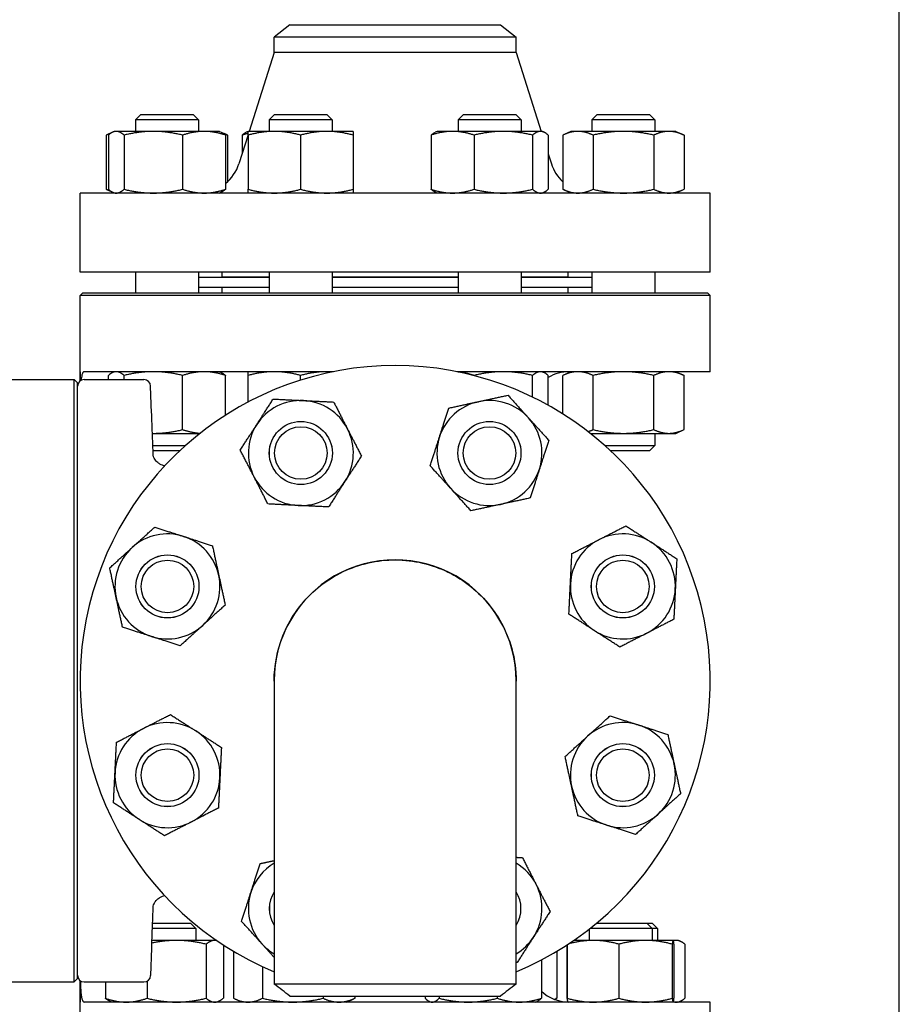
# Model space of a CAD drawing. Header units: inches. Extents: x 24 to 1128, y -58 to 748.
# Tile 601 of 656: x 1025 to 1035, y 378 to 390. Entities that reach past the tile are written whole.
import ezdxf

# ---------------------------------------------------------------- set-up
doc = ezdxf.new("R2010")
doc.units = ezdxf.units.IN
doc.header["$LTSCALE"] = 32
doc.header["$MEASUREMENT"] = 0
doc.layers.add('Visible (ANSI)', color=7, linetype='Continuous', lineweight=30)

msp = doc.modelspace()

# ---------------------------------------------------------------- linework, layer by layer
at = {"layer": 'Visible (ANSI)'}
for p, q in [((1035.31584, 357.98367), (1035.31584, 423.98367)), ((1028.06334, 390.15117), (1027.87584, 390.0073)), ((1028.06334, 390.15117), (1030.56834, 390.15117)), ((1030.56834, 390.15117), (1030.75584, 390.0073)), ((1027.87584, 389.8245), (1027.87584, 390.0073)), ((1030.75584, 390.0073), (1027.87584, 390.0073)), ((1030.75584, 389.8245), (1030.75584, 390.0073)), ((1027.87584, 389.8245), (1027.57832, 388.88517)), ((1030.75584, 389.8245), (1027.87584, 389.8245)), ((1030.75584, 389.8245), (1031.05336, 388.88517)), ((1026.28713, 389.08617), (1026.22463, 389.02367)), ((1026.97463, 389.02367), (1026.22463, 389.02367)), ((1026.22463, 389.02367), (1026.22463, 388.88517)), ((1026.28713, 389.08617), (1026.91213, 389.08617)), ((1026.91213, 389.08617), (1026.97463, 389.02367)), ((1026.97463, 389.02367), (1026.97463, 388.88517)), ((1027.87825, 389.08617), (1027.81575, 389.02367)), ((1028.56575, 389.02367), (1027.81575, 389.02367)), ((1027.81575, 389.02367), (1027.81575, 388.88517)), ((1027.87825, 389.08617), (1028.50325, 389.08617)), ((1028.50325, 389.08617), (1028.56575, 389.02367)), ((1028.56575, 389.02367), (1028.56575, 388.88517)), ((1030.12843, 389.08617), (1030.06593, 389.02367)), ((1030.81593, 389.02367), (1030.06593, 389.02367)), ((1030.06593, 389.02367), (1030.06593, 388.88517)), ((1030.12843, 389.08617), (1030.75343, 389.08617)), ((1030.75343, 389.08617), (1030.81593, 389.02367)), ((1030.81593, 389.02367), (1030.81593, 388.88517)), ((1031.71954, 389.08617), (1031.65704, 389.02367)), ((1032.40704, 389.02367), (1031.65704, 389.02367)), ((1031.65704, 389.02367), (1031.65704, 388.88517)), ((1031.71954, 389.08617), (1032.34454, 389.08617)), ((1032.34454, 389.08617), (1032.40704, 389.02367)), ((1032.40704, 389.02367), (1032.40704, 388.88517)), ((1025.95258, 388.87489), (1025.87794, 388.84008)), ((1025.87794, 388.84008), (1025.87794, 388.19626)), ((1025.90254, 388.84008), (1025.90254, 388.19626)), ((1025.97463, 388.88517), (1025.95258, 388.87489)), ((1025.99593, 388.88517), (1025.97463, 388.88517)), ((1026.43787, 388.88517), (1025.99593, 388.88517)), ((1026.08932, 388.84008), (1026.08932, 388.19626)), ((1027.04157, 388.88517), (1026.43787, 388.88517)), ((1026.78642, 388.84008), (1026.78642, 388.19626)), ((1027.22463, 388.88517), (1027.04157, 388.88517)), ((1027.22463, 388.88517), (1027.24668, 388.87489)), ((1027.24668, 388.87489), (1027.32132, 388.84008)), ((1027.29673, 388.84008), (1027.29673, 388.19626)), ((1027.32132, 388.84008), (1027.32132, 388.28605)), ((1027.56575, 388.84548), (1027.45639, 388.50019)), ((1027.49365, 388.84008), (1027.49365, 388.61785)), ((1027.56575, 388.88517), (1027.5437, 388.87489)), ((1027.87825, 388.88517), (1027.56575, 388.88517)), ((1027.56575, 388.84008), (1027.56575, 388.19626)), ((1028.50325, 388.88517), (1027.87825, 388.88517)), ((1028.19075, 388.84008), (1028.19075, 388.19626)), ((1028.81575, 388.88517), (1028.50325, 388.88517)), ((1028.81575, 388.84008), (1028.81575, 388.19626)), ((1029.74383, 388.84008), (1029.74383, 388.19626)), ((1029.81593, 388.88517), (1029.79388, 388.87489)), ((1029.99899, 388.88517), (1029.81593, 388.88517)), ((1030.60269, 388.88517), (1029.99899, 388.88517)), ((1030.25414, 388.84008), (1030.25414, 388.19626)), ((1031.04463, 388.88517), (1030.60269, 388.88517)), ((1030.95124, 388.84008), (1030.95124, 388.19626)), ((1031.06593, 388.88517), (1031.04463, 388.88517)), ((1031.06593, 388.88517), (1031.08798, 388.87489)), ((1031.13802, 388.84008), (1031.13802, 388.19626)), ((1031.40704, 388.88517), (1031.31036, 388.84008)), ((1031.31036, 388.84008), (1031.31036, 388.19626)), ((1031.49078, 388.88517), (1031.40704, 388.88517)), ((1032.03204, 388.88517), (1031.49078, 388.88517)), ((1031.6712, 388.84008), (1031.6712, 388.19626)), ((1032.57331, 388.88517), (1032.03204, 388.88517)), ((1032.39289, 388.84008), (1032.39289, 388.19626)), ((1032.65704, 388.88517), (1032.57331, 388.88517)), ((1032.65704, 388.88517), (1032.75373, 388.84008)), ((1032.75373, 388.84008), (1032.75373, 388.19626)), ((1031.13802, 388.61785), (1031.17529, 388.50019)), ((1025.95258, 388.16145), (1025.87794, 388.19626)), ((1031.40704, 388.15117), (1031.31036, 388.19626)), ((1032.65704, 388.15117), (1032.75373, 388.19626)), ((1033.06584, 388.15117), (1025.56584, 388.15117)), ((1025.56584, 387.21117), (1025.56584, 388.15117)), ((1025.97463, 388.15117), (1025.95258, 388.16145)), ((1027.22463, 388.15117), (1027.24668, 388.16145)), ((1029.81593, 388.15117), (1029.79388, 388.16145)), ((1031.06593, 388.15117), (1031.08798, 388.16145)), ((1033.06584, 387.21117), (1033.06584, 388.15117)), ((1033.06584, 387.21117), (1025.56584, 387.21117)), ((1026.22463, 387.21117), (1026.22463, 386.96367)), ((1026.97463, 387.21117), (1026.97463, 386.96367)), ((1027.81575, 387.14617), (1026.97463, 387.14617)), ((1027.25584, 387.15117), (1027.25584, 387.21117)), ((1027.81575, 387.15117), (1027.25584, 387.15117)), ((1027.37584, 387.14617), (1027.37584, 387.15117)), ((1027.81575, 387.21117), (1027.81575, 386.96367)), ((1028.56575, 387.21117), (1028.56575, 386.96367)), ((1030.06593, 387.15117), (1028.56575, 387.15117)), ((1030.06593, 387.14617), (1028.56575, 387.14617)), ((1030.06593, 387.21117), (1030.06593, 386.96367)), ((1030.81593, 387.21117), (1030.81593, 386.96367)), ((1031.37584, 387.15117), (1030.81593, 387.15117)), ((1031.65704, 387.14617), (1030.81593, 387.14617)), ((1031.25584, 387.14617), (1031.25584, 387.15117)), ((1031.37584, 387.15117), (1031.37584, 387.21117)), ((1031.65704, 387.21117), (1031.65704, 386.96367)), ((1032.40704, 387.21117), (1032.40704, 386.96367)), ((1027.81575, 387.02617), (1026.97463, 387.02617)), ((1027.25584, 386.96367), (1027.25584, 387.02617)), ((1030.06593, 387.02617), (1028.56575, 387.02617)), ((1031.65704, 387.02617), (1030.81593, 387.02617)), ((1031.37584, 386.96367), (1031.37584, 387.02617)), ((1025.59709, 386.96367), (1025.56584, 386.93242)), ((1033.06584, 386.93242), (1025.56584, 386.93242)), ((1025.56584, 386.02617), (1025.56584, 386.93242)), ((1025.59709, 386.96367), (1033.03459, 386.96367)), ((1033.03459, 386.96367), (1033.06584, 386.93242)), ((1033.06584, 386.02617), (1033.06584, 386.93242)), ((1025.56584, 386.02617), (1025.56584, 385.91407)), ((1025.56717, 386.02617), (1025.56584, 386.02617)), ((1025.56717, 385.91512), (1025.56717, 386.02617)), ((1028.58202, 386.02617), (1025.61415, 386.02617)), ((1025.90254, 385.93135), (1025.90254, 385.98108)), ((1025.97463, 386.02617), (1025.95258, 386.01589)), ((1026.08932, 385.93135), (1026.08932, 385.98108)), ((1026.78642, 385.33726), (1026.78642, 385.98108)), ((1027.22463, 386.02617), (1027.24668, 386.01589)), ((1027.29673, 385.50869), (1027.29673, 385.98108)), ((1027.56575, 385.66525), (1027.56575, 385.98108)), ((1028.19075, 385.92591), (1028.19075, 385.98108)), ((1033.06584, 386.02617), (1030.04966, 386.02617)), ((1030.25414, 385.97938), (1030.25414, 385.98108)), ((1030.95124, 385.72328), (1030.95124, 385.98108)), ((1031.06593, 386.02617), (1031.08798, 386.01589)), ((1031.13802, 385.62619), (1031.13802, 385.98108)), ((1031.40704, 386.02617), (1031.31036, 385.98108)), ((1031.31036, 385.52426), (1031.31036, 385.98108)), ((1031.6712, 385.33726), (1031.6712, 385.98108)), ((1032.39289, 385.33726), (1032.39289, 385.98108)), ((1032.65704, 386.02617), (1032.75373, 385.98108)), ((1032.75373, 385.33726), (1032.75373, 385.98108)), ((1024.70954, 385.93135), (1025.49694, 385.93135)), ((1025.49694, 378.76599), (1025.49694, 385.93135)), ((1025.53631, 385.89198), (1025.49694, 385.93135)), ((1025.53631, 378.80536), (1025.53631, 385.89198)), ((1025.61505, 385.93135), (1026.32668, 385.93135)), ((1026.41785, 385.5309), (1026.40536, 385.85563)), ((1026.42648, 385.29217), (1026.43787, 385.29217)), ((1026.43787, 385.29217), (1026.99241, 385.29217)), ((1026.97463, 385.29217), (1026.97463, 385.27805)), ((1031.63926, 385.29217), (1032.03204, 385.29217)), ((1031.65704, 385.29217), (1031.65704, 385.27805)), ((1032.03204, 385.29217), (1032.57331, 385.29217)), ((1032.40704, 385.29217), (1032.40704, 385.14867)), ((1032.57331, 385.29217), (1032.65704, 385.29217)), ((1032.65704, 385.29217), (1032.75373, 385.33726)), ((1026.43199, 385.14867), (1026.82134, 385.14867)), ((1031.81033, 385.14867), (1032.40704, 385.14867)), ((1032.34454, 385.08617), (1032.40704, 385.14867)), ((1026.75291, 385.08617), (1026.43448, 385.08617)), ((1032.34454, 385.08617), (1031.87877, 385.08617)), ((1027.87584, 382.34597), (1027.87584, 378.74106)), ((1030.75584, 378.74106), (1030.75584, 382.34597)), ((1026.42879, 379.46617), (1026.88153, 379.46617)), ((1026.88153, 379.46617), (1026.94403, 379.40367)), ((1031.71452, 379.46617), (1032.31179, 379.46617)), ((1032.31179, 379.46617), (1032.37514, 379.46617)), ((1032.31179, 379.46617), (1032.37429, 379.40367)), ((1032.37514, 379.46617), (1032.43764, 379.40367)), ((1026.94403, 379.40367), (1026.42642, 379.40367)), ((1026.94403, 379.40367), (1026.94403, 379.26017)), ((1031.62429, 379.39341), (1031.62429, 379.26017)), ((1032.37429, 379.40367), (1031.63736, 379.40367)), ((1032.43764, 379.40367), (1032.37429, 379.40367)), ((1032.37429, 379.40367), (1032.37429, 379.26017)), ((1032.43764, 379.40367), (1032.43764, 379.26017)), ((1026.71373, 379.26017), (1026.42117, 379.26017)), ((1027.16794, 379.26017), (1026.71373, 379.26017)), ((1027.06477, 379.21508), (1027.06477, 378.57126)), ((1027.18895, 379.26017), (1027.16794, 379.26017)), ((1027.27111, 379.20517), (1027.27111, 378.57126)), ((1031.36056, 379.20517), (1031.36056, 378.57126)), ((1031.36438, 379.20765), (1031.36438, 378.57126)), ((1031.67168, 379.26017), (1031.44273, 379.26017)), ((1032.29643, 379.26017), (1031.67168, 379.26017)), ((1031.97897, 379.21508), (1031.97897, 378.57126)), ((1032.62404, 379.26017), (1032.29643, 379.26017)), ((1032.61388, 379.21508), (1032.61388, 378.57126)), ((1032.62429, 379.26017), (1032.62404, 379.26017)), ((1032.66155, 379.26017), (1032.62429, 379.26017)), ((1032.62429, 379.26017), (1032.62454, 379.26005)), ((1032.6342, 379.21508), (1032.6342, 378.57126)), ((1032.68764, 379.26017), (1032.66155, 379.26017)), ((1032.68764, 379.26017), (1032.71487, 379.24747)), ((1032.76472, 379.21508), (1032.76472, 378.57126)), ((1026.41785, 379.16644), (1026.40536, 378.84171)), ((1027.39332, 379.12898), (1027.39332, 378.57126)), ((1031.23836, 379.12898), (1031.23836, 378.57126)), ((1027.73643, 378.9475), (1027.73643, 378.57126)), ((1031.05557, 379.02665), (1031.05557, 378.57126)), ((1024.70954, 378.76599), (1025.49694, 378.76599)), ((1025.53631, 378.80536), (1025.49694, 378.76599)), ((1025.56584, 378.78327), (1025.56584, 378.52617)), ((1025.56717, 378.52617), (1025.56717, 378.78222)), ((1025.61505, 378.76599), (1026.32668, 378.76599)), ((1025.86695, 378.76599), (1025.86695, 378.57126)), ((1026.36269, 378.77471), (1026.36269, 378.57126)), ((1028.06335, 378.59867), (1030.5683, 378.59867)), ((1028.45783, 378.59867), (1028.45783, 378.57126)), ((1028.83612, 378.59867), (1028.83612, 378.57126)), ((1029.67245, 378.59867), (1029.67245, 378.57126)), ((1029.83953, 378.59867), (1029.83953, 378.57126)), ((1030.5311, 378.59867), (1030.5311, 378.57126)), ((1025.56584, 378.52617), (1025.56717, 378.52617)), ((1025.56584, 377.61992), (1025.56584, 378.52617)), ((1033.06584, 378.52617), (1025.61415, 378.52617)), ((1025.94403, 378.52617), (1025.91681, 378.53887)), ((1027.19403, 378.52617), (1027.22126, 378.53887)), ((1027.48972, 378.52617), (1027.4043, 378.566)), ((1028.73972, 378.52617), (1028.82514, 378.566)), ((1029.73901, 378.52617), (1029.72155, 378.53431)), ((1030.98901, 378.52617), (1031.00647, 378.53431)), ((1031.2124, 378.55902), (1031.22738, 378.566)), ((1031.37429, 378.52617), (1031.37404, 378.52629)), ((1032.62429, 378.52617), (1032.62454, 378.52629)), ((1032.68764, 378.52617), (1032.71487, 378.53887)), ((1033.06584, 377.61992), (1033.06584, 378.52617))]:
    msp.add_line(p, q, dxfattribs=at)
for centre, radius in [((1028.1934, 385.05847), 0.37513), ((1028.1934, 385.05847), 0.375), ((1030.43828, 385.05847), 0.37513), ((1030.43828, 385.05847), 0.375), ((1028.1934, 385.05847), 0.3125), ((1030.43828, 385.05847), 0.3125), ((1026.60603, 383.47111), 0.37513), ((1026.60603, 383.47111), 0.375), ((1026.60603, 383.47111), 0.3125), ((1032.02564, 383.47111), 0.37513), ((1032.02564, 383.47111), 0.375), ((1032.02564, 383.47111), 0.3125), ((1026.60603, 381.22623), 0.37513), ((1026.60603, 381.22623), 0.375), ((1026.60603, 381.22623), 0.3125), ((1032.02564, 381.22623), 0.37513), ((1032.02564, 381.22623), 0.375), ((1032.02564, 381.22623), 0.3125)]:
    msp.add_circle(centre, radius, dxfattribs=at)
for centre, radius, start, end in [((1026.97972, 388.65117), 0.5, 309.346629, 342.425284), ((1031.65195, 388.65117), 0.5, 197.574716, 226.906395), ((1029.31584, 382.34867), 3.75, 292.581673, 247.418327), ((1031.39064, 385.52617), 0.5, 90, 120.346879), ((1025.61505, 385.85261), 0.07874, 90, 180), ((1026.32668, 385.85261), 0.07874, 2.202598, 90), ((1028.1934, 385.05847), 0.625, 87.180534, 147.180534), ((1028.1934, 385.05847), 0.625, 27.180534, 87.180534), ((1030.43828, 385.05847), 0.625, 102.180534, 162.180534), ((1030.43828, 385.05847), 0.625, 42.180534, 102.180534), ((1028.1934, 385.05847), 0.625, 147.180534, 207.180534), ((1030.43828, 385.05847), 0.625, 342.180534, 42.180534), ((1028.1934, 385.05847), 0.625, 327.180534, 27.180534), ((1030.43828, 385.05847), 0.625, 162.180534, 222.180534), ((1026.59336, 385.0652), 0.15748, 239.24648, 263.5427), ((1030.43828, 385.05847), 0.625, 282.180534, 342.180534), ((1028.1934, 385.05847), 0.625, 207.180534, 267.180534), ((1028.1934, 385.05847), 0.625, 267.180534, 327.180534), ((1030.43828, 385.05847), 0.625, 222.180534, 282.180534), ((1026.60603, 383.47111), 0.625, 72.180534, 132.180534), ((1032.02564, 383.47111), 0.625, 57.180534, 117.180534), ((1026.60603, 383.47111), 0.625, 12.180534, 72.180534), ((1032.02564, 383.47111), 0.625, 117.180534, 177.180534), ((1032.02564, 383.47111), 0.625, 357.180534, 57.180534), ((1026.60603, 383.47111), 0.625, 132.180534, 192.180534), ((1029.31584, 382.34867), 1.44, 359.94622, 180.05378), ((1026.60603, 383.47111), 0.625, 312.180534, 12.180534), ((1032.02564, 383.47111), 0.625, 177.180534, 237.180534), ((1032.02564, 383.47111), 0.625, 297.180534, 357.180534), ((1026.60603, 383.47111), 0.625, 192.180534, 252.180534), ((1026.60603, 383.47111), 0.625, 252.180534, 312.180534), ((1032.02564, 383.47111), 0.625, 237.180534, 297.180534), ((1026.60603, 381.22623), 0.625, 117.180534, 177.180534), ((1026.60603, 381.22623), 0.625, 57.180534, 117.180534), ((1026.60603, 381.22623), 0.625, 357.180534, 57.180534), ((1032.02564, 381.22623), 0.625, 72.180534, 132.180534), ((1032.02564, 381.22623), 0.625, 12.180534, 72.180534), ((1032.02564, 381.22623), 0.625, 132.180534, 192.180534), ((1032.02564, 381.22623), 0.625, 312.180534, 12.180534), ((1026.60603, 381.22623), 0.625, 177.180534, 237.180534), ((1026.60603, 381.22623), 0.625, 297.180534, 357.180534), ((1032.02564, 381.22623), 0.625, 192.180534, 252.180534), ((1026.60603, 381.22623), 0.625, 237.180534, 297.180534), ((1032.02564, 381.22623), 0.625, 252.180534, 312.180534), ((1028.1934, 379.63887), 0.625, 120.537341, 162.180534), ((1030.43828, 379.63887), 0.625, 27.180534, 59.462659), ((1030.43828, 379.63887), 0.625, 327.180534, 27.180534), ((1026.59336, 379.63213), 0.15748, 96.4573, 120.75352), ((1028.1934, 379.63887), 0.625, 162.180534, 222.180534), ((1028.1934, 379.63887), 0.37513, 147.83809, 212.16191), ((1028.1934, 379.63887), 0.375, 147.868861, 212.131139), ((1030.43828, 379.63887), 0.37513, 327.83809, 32.16191), ((1030.43828, 379.63887), 0.375, 327.868861, 32.131139), ((1030.43828, 379.63887), 0.625, 300.537341, 327.180534), ((1028.1934, 379.63887), 0.625, 222.180534, 239.462659), ((1025.61505, 378.84473), 0.07874, 180, 270), ((1026.32668, 378.84473), 0.07874, 270, 357.797402), ((1031.39064, 379.02617), 0.5, 227.922109, 268.065273)]:
    msp.add_arc(centre, radius, start, end, dxfattribs=at)
for points, weights in [([(1025.92892, 388.86116), (1025.90426, 388.85235), (1025.87794, 388.84008)], [1.01477953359, 1.01005189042, 1]), ([(1025.99593, 388.88517), (1025.95258, 388.88517), (1025.90254, 388.84008)], [1, 1.0379548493, 1]), ([(1026.08932, 388.84008), (1026.03927, 388.88517), (1025.99593, 388.88517)], [1, 1.0379548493, 1]), ([(1026.43787, 388.88517), (1026.27611, 388.88517), (1026.08932, 388.84008)], [1, 1.0379548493, 1]), ([(1026.78642, 388.84008), (1026.59963, 388.88517), (1026.43787, 388.88517)], [1, 1.0379548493, 1]), ([(1027.04157, 388.88517), (1026.92316, 388.88517), (1026.78642, 388.84008)], [1, 1.0379548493, 1]), ([(1027.29673, 388.84008), (1027.15999, 388.88517), (1027.04157, 388.88517)], [1, 1.0379548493, 1]), ([(1027.24668, 388.87489), (1027.27034, 388.86386), (1027.29673, 388.84008)], [1.01895290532, 1.01965956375, 1]), ([(1027.32132, 388.84008), (1027.29501, 388.85235), (1027.27034, 388.86116)], [1, 1.01005189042, 1.01477953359]), ([(1027.49365, 388.84008), (1027.52004, 388.86386), (1027.5437, 388.87489)], [1, 1.01965956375, 1.01895290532]), ([(1027.56575, 388.86116), (1027.53087, 388.85235), (1027.49365, 388.84008)], [1.01477953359, 1.01005189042, 1]), ([(1027.56575, 388.84008), (1027.56575, 388.88517), (1027.56575, 388.88517)], [1, 1.0379548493, 1]), ([(1027.87825, 388.88517), (1027.73322, 388.88517), (1027.56575, 388.84008)], [1, 1.0379548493, 1]), ([(1028.19075, 388.84008), (1028.02328, 388.88517), (1027.87825, 388.88517)], [1, 1.0379548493, 1]), ([(1028.50325, 388.88517), (1028.35822, 388.88517), (1028.19075, 388.84008)], [1, 1.0379548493, 1]), ([(1028.81575, 388.84008), (1028.64828, 388.88517), (1028.50325, 388.88517)], [1, 1.0379548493, 1]), ([(1028.81575, 388.88517), (1028.81575, 388.88517), (1028.81575, 388.84008)], [1, 1.0379548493, 1]), ([(1029.99899, 388.88517), (1029.88057, 388.88517), (1029.74383, 388.84008)], [1, 1.0379548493, 1]), ([(1029.74383, 388.84008), (1029.77022, 388.86386), (1029.79388, 388.87489)], [1, 1.01965956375, 1.01895290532]), ([(1030.25414, 388.84008), (1030.1174, 388.88517), (1029.99899, 388.88517)], [1, 1.0379548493, 1]), ([(1030.60269, 388.88517), (1030.44093, 388.88517), (1030.25414, 388.84008)], [1, 1.0379548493, 1]), ([(1030.95124, 388.84008), (1030.76445, 388.88517), (1030.60269, 388.88517)], [1, 1.0379548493, 1]), ([(1031.04463, 388.88517), (1031.00129, 388.88517), (1030.95124, 388.84008)], [1, 1.0379548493, 1]), ([(1031.13802, 388.84008), (1031.08798, 388.88517), (1031.04463, 388.88517)], [1, 1.0379548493, 1]), ([(1031.49078, 388.88517), (1031.40704, 388.88517), (1031.31036, 388.84008)], [1, 1.0379548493, 1]), ([(1031.6712, 388.84008), (1031.57451, 388.88517), (1031.49078, 388.88517)], [1, 1.0379548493, 1]), ([(1032.03204, 388.88517), (1031.86458, 388.88517), (1031.6712, 388.84008)], [1, 1.0379548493, 1]), ([(1032.39289, 388.84008), (1032.19951, 388.88517), (1032.03204, 388.88517)], [1, 1.0379548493, 1]), ([(1032.57331, 388.88517), (1032.48958, 388.88517), (1032.39289, 388.84008)], [1, 1.0379548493, 1]), ([(1032.75373, 388.84008), (1032.65704, 388.88517), (1032.57331, 388.88517)], [1, 1.0379548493, 1]), ([(1025.87794, 388.19626), (1025.90426, 388.18399), (1025.92892, 388.17518)], [1, 1.01005189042, 1.01477953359]), ([(1025.90254, 388.19626), (1025.95258, 388.15117), (1025.99593, 388.15117)], [1, 1.0379548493, 1]), ([(1025.99593, 388.15117), (1026.03927, 388.15117), (1026.08932, 388.19626)], [1, 1.0379548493, 1]), ([(1026.08932, 388.19626), (1026.27611, 388.15117), (1026.43787, 388.15117)], [1, 1.0379548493, 1]), ([(1026.43787, 388.15117), (1026.59963, 388.15117), (1026.78642, 388.19626)], [1, 1.0379548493, 1]), ([(1026.78642, 388.19626), (1026.92316, 388.15117), (1027.04157, 388.15117)], [1, 1.0379548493, 1]), ([(1027.04157, 388.15117), (1027.15999, 388.15117), (1027.29673, 388.19626)], [1, 1.0379548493, 1]), ([(1027.29673, 388.19626), (1027.27034, 388.17248), (1027.24668, 388.16145)], [1, 1.01965956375, 1.01895290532]), ([(1027.56575, 388.15117), (1027.56575, 388.15117), (1027.56575, 388.19626)], [1, 1.0379548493, 1]), ([(1027.56575, 388.19626), (1027.73322, 388.15117), (1027.87825, 388.15117)], [1, 1.0379548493, 1]), ([(1027.87825, 388.15117), (1028.02328, 388.15117), (1028.19075, 388.19626)], [1, 1.0379548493, 1]), ([(1028.19075, 388.19626), (1028.35822, 388.15117), (1028.50325, 388.15117)], [1, 1.0379548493, 1]), ([(1028.50325, 388.15117), (1028.64828, 388.15117), (1028.81575, 388.19626)], [1, 1.0379548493, 1]), ([(1028.81575, 388.19626), (1028.81575, 388.15117), (1028.81575, 388.15117)], [1, 1.0379548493, 1]), ([(1029.79388, 388.16145), (1029.77022, 388.17248), (1029.74383, 388.19626)], [1.01895290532, 1.01965956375, 1]), ([(1029.74383, 388.19626), (1029.88057, 388.15117), (1029.99899, 388.15117)], [1, 1.0379548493, 1]), ([(1029.99899, 388.15117), (1030.1174, 388.15117), (1030.25414, 388.19626)], [1, 1.0379548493, 1]), ([(1030.25414, 388.19626), (1030.44093, 388.15117), (1030.60269, 388.15117)], [1, 1.0379548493, 1]), ([(1030.60269, 388.15117), (1030.76445, 388.15117), (1030.95124, 388.19626)], [1, 1.0379548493, 1]), ([(1030.95124, 388.19626), (1031.00129, 388.15117), (1031.04463, 388.15117)], [1, 1.0379548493, 1]), ([(1031.04463, 388.15117), (1031.08798, 388.15117), (1031.13802, 388.19626)], [1, 1.0379548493, 1]), ([(1031.31036, 388.19626), (1031.40704, 388.15117), (1031.49078, 388.15117)], [1, 1.0379548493, 1]), ([(1031.49078, 388.15117), (1031.57451, 388.15117), (1031.6712, 388.19626)], [1, 1.0379548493, 1]), ([(1031.6712, 388.19626), (1031.86458, 388.15117), (1032.03204, 388.15117)], [1, 1.0379548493, 1]), ([(1032.03204, 388.15117), (1032.19951, 388.15117), (1032.39289, 388.19626)], [1, 1.0379548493, 1]), ([(1032.39289, 388.19626), (1032.48958, 388.15117), (1032.57331, 388.15117)], [1, 1.0379548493, 1]), ([(1032.57331, 388.15117), (1032.65704, 388.15117), (1032.75373, 388.19626)], [1, 1.0379548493, 1]), ([(1025.99593, 386.02617), (1025.95258, 386.02617), (1025.90254, 385.98108)], [1, 1.0379548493, 1]), ([(1026.08932, 385.98108), (1026.03927, 386.02617), (1025.99593, 386.02617)], [1, 1.0379548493, 1]), ([(1026.43787, 386.02617), (1026.27611, 386.02617), (1026.08932, 385.98108)], [1, 1.0379548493, 1]), ([(1026.78642, 385.98108), (1026.59963, 386.02617), (1026.43787, 386.02617)], [1, 1.0379548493, 1]), ([(1027.04157, 386.02617), (1026.92316, 386.02617), (1026.78642, 385.98108)], [1, 1.0379548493, 1]), ([(1027.29673, 385.98108), (1027.15999, 386.02617), (1027.04157, 386.02617)], [1, 1.0379548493, 1]), ([(1027.24668, 386.01589), (1027.27034, 386.00486), (1027.29673, 385.98108)], [1.01895290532, 1.01965956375, 1]), ([(1027.56575, 385.98108), (1027.56575, 386.02617), (1027.56575, 386.02617)], [1, 1.0379548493, 1]), ([(1027.87825, 386.02617), (1027.73322, 386.02617), (1027.56575, 385.98108)], [1, 1.0379548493, 1]), ([(1028.19075, 385.98108), (1028.02328, 386.02617), (1027.87825, 386.02617)], [1, 1.0379548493, 1]), ([(1028.50325, 386.02617), (1028.35822, 386.02617), (1028.19075, 385.98108)], [1, 1.0379548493, 1]), ([(1028.57078, 386.02391), (1028.53689, 386.02617), (1028.50325, 386.02617)], [1.01325147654, 1.00855323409, 1]), ([(1030.25414, 385.98108), (1030.15402, 386.0141), (1030.06632, 386.02281)], [1, 1.02751095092, 1.0151401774]), ([(1030.60269, 386.02617), (1030.44093, 386.02617), (1030.25414, 385.98108)], [1, 1.0379548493, 1]), ([(1030.95124, 385.98108), (1030.76445, 386.02617), (1030.60269, 386.02617)], [1, 1.0379548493, 1]), ([(1031.04463, 386.02617), (1031.00129, 386.02617), (1030.95124, 385.98108)], [1, 1.0379548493, 1]), ([(1031.13802, 385.98108), (1031.08798, 386.02617), (1031.04463, 386.02617)], [1, 1.0379548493, 1]), ([(1031.49078, 386.02617), (1031.40704, 386.02617), (1031.31036, 385.98108)], [1, 1.0379548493, 1]), ([(1031.6712, 385.98108), (1031.57451, 386.02617), (1031.49078, 386.02617)], [1, 1.0379548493, 1]), ([(1032.03204, 386.02617), (1031.86458, 386.02617), (1031.6712, 385.98108)], [1, 1.0379548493, 1]), ([(1032.39289, 385.98108), (1032.19951, 386.02617), (1032.03204, 386.02617)], [1, 1.0379548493, 1]), ([(1032.57331, 386.02617), (1032.48958, 386.02617), (1032.39289, 385.98108)], [1, 1.0379548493, 1]), ([(1032.75373, 385.98108), (1032.65704, 386.02617), (1032.57331, 386.02617)], [1, 1.0379548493, 1]), ([(1030.30641, 385.6694), (1030.4701, 385.70474), (1030.65913, 385.74554)], [1, 1.0379548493, 1]), ([(1030.65913, 385.74554), (1030.78897, 385.60224), (1030.90142, 385.47814)], [1, 1.0379548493, 1]), ([(1027.66816, 385.39722), (1027.75893, 385.53796), (1027.86374, 385.70047)], [1, 1.0379548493, 1]), ([(1027.86374, 385.70047), (1028.05688, 385.69095), (1028.22414, 385.68272)], [1, 1.0379548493, 1]), ([(1028.22414, 385.68272), (1028.39141, 385.67448), (1028.58455, 385.66497)], [1, 1.0379548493, 1]), ([(1028.58455, 385.66497), (1028.67288, 385.49295), (1028.74938, 385.34397)], [1, 1.0379548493, 1]), ([(1029.95369, 385.59327), (1030.14271, 385.63407), (1030.30641, 385.6694)], [1, 1.0379548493, 1]), ([(1029.84326, 385.24974), (1029.89451, 385.40917), (1029.95369, 385.59327)], [1, 1.0379548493, 1]), ([(1027.47259, 385.09397), (1027.57739, 385.25648), (1027.66816, 385.39722)], [1, 1.0379548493, 1]), ([(1030.90142, 385.47814), (1031.01387, 385.35404), (1031.14372, 385.21074)], [1, 1.0379548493, 1]), ([(1026.42648, 385.29222), (1026.43217, 385.29217), (1026.43787, 385.29217)], [1.00249149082, 1.00128955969, 1]), ([(1026.43787, 385.29217), (1026.59963, 385.29217), (1026.78642, 385.33726)], [1, 1.0379548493, 1]), ([(1026.78642, 385.33726), (1026.89764, 385.30058), (1026.9945, 385.29382)], [1, 1.03065465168, 1.01179216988]), ([(1028.74938, 385.34397), (1028.82588, 385.195), (1028.91421, 385.02297)], [1, 1.0379548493, 1]), ([(1031.61214, 385.31338), (1031.64059, 385.32298), (1031.6712, 385.33726)], [1.01619755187, 1.01171417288, 1]), ([(1031.6712, 385.33726), (1031.86458, 385.29217), (1032.03204, 385.29217)], [1, 1.0379548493, 1]), ([(1032.03204, 385.29217), (1032.19951, 385.29217), (1032.39289, 385.33726)], [1, 1.0379548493, 1]), ([(1032.39289, 385.33726), (1032.48958, 385.29217), (1032.57331, 385.29217)], [1, 1.0379548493, 1]), ([(1032.57331, 385.29217), (1032.65704, 385.29217), (1032.75373, 385.33726)], [1, 1.0379548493, 1]), ([(1029.73284, 384.9062), (1029.79201, 385.0903), (1029.84326, 385.24974)], [1, 1.0379548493, 1]), ([(1031.14372, 385.21074), (1031.08454, 385.02665), (1031.03329, 384.86721)], [1, 1.0379548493, 1]), ([(1027.63742, 384.77298), (1027.56092, 384.92195), (1027.47259, 385.09397)], [1, 1.0379548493, 1]), ([(1028.91421, 385.02297), (1028.80941, 384.86046), (1028.71864, 384.71973)], [1, 1.0379548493, 1]), ([(1029.97513, 384.63881), (1029.86268, 384.76291), (1029.73284, 384.9062)], [1, 1.0379548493, 1]), ([(1031.03329, 384.86721), (1030.98204, 384.70778), (1030.92287, 384.52368)], [1, 1.0379548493, 1]), ([(1027.80225, 384.45198), (1027.71392, 384.624), (1027.63742, 384.77298)], [1, 1.0379548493, 1]), ([(1028.71864, 384.71973), (1028.62787, 384.57899), (1028.52306, 384.41648)], [1, 1.0379548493, 1]), ([(1030.21743, 384.37141), (1030.08758, 384.51471), (1029.97513, 384.63881)], [1, 1.0379548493, 1]), ([(1028.16266, 384.43423), (1027.99539, 384.44247), (1027.80225, 384.45198)], [1, 1.0379548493, 1]), ([(1030.57015, 384.44754), (1030.40645, 384.41221), (1030.21743, 384.37141)], [1, 1.0379548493, 1]), ([(1030.92287, 384.52368), (1030.73384, 384.48288), (1030.57015, 384.44754)], [1, 1.0379548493, 1]), ([(1028.52306, 384.41648), (1028.32992, 384.42599), (1028.16266, 384.43423)], [1, 1.0379548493, 1]), ([(1026.18637, 383.93425), (1026.31047, 384.0467), (1026.45376, 384.17655)], [1, 1.0379548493, 1]), ([(1026.45376, 384.17655), (1026.63786, 384.11737), (1026.7973, 384.06612)], [1, 1.0379548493, 1]), ([(1031.74015, 384.02709), (1031.88912, 384.10359), (1032.06114, 384.19192)], [1, 1.0379548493, 1]), ([(1032.06114, 384.19192), (1032.22365, 384.08711), (1032.36439, 383.99635)], [1, 1.0379548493, 1]), ([(1026.7973, 384.06612), (1026.95673, 384.01487), (1027.14083, 383.9557)], [1, 1.0379548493, 1]), ([(1031.41915, 383.86226), (1031.59117, 383.95059), (1031.74015, 384.02709)], [1, 1.0379548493, 1]), ([(1032.36439, 383.99635), (1032.50513, 383.90558), (1032.66764, 383.80077)], [1, 1.0379548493, 1]), ([(1025.91897, 383.69196), (1026.06227, 383.8218), (1026.18637, 383.93425)], [1, 1.0379548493, 1]), ([(1027.14083, 383.9557), (1027.18163, 383.76668), (1027.21696, 383.60298)], [1, 1.0379548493, 1]), ([(1031.4014, 383.50185), (1031.40964, 383.66912), (1031.41915, 383.86226)], [1, 1.0379548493, 1]), ([(1032.66764, 383.80077), (1032.65812, 383.60763), (1032.64989, 383.44036)], [1, 1.0379548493, 1]), ([(1025.9951, 383.33924), (1025.95977, 383.50293), (1025.91897, 383.69196)], [1, 1.0379548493, 1]), ([(1027.21696, 383.60298), (1027.2523, 383.43928), (1027.2931, 383.25026)], [1, 1.0379548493, 1]), ([(1031.38365, 383.14144), (1031.39316, 383.33458), (1031.4014, 383.50185)], [1, 1.0379548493, 1]), ([(1032.64989, 383.44036), (1032.64165, 383.2731), (1032.63214, 383.07996)], [1, 1.0379548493, 1]), ([(1026.07124, 382.98652), (1026.03044, 383.17554), (1025.9951, 383.33924)], [1, 1.0379548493, 1]), ([(1027.2931, 383.25026), (1027.1498, 383.12041), (1027.0257, 383.00796)], [1, 1.0379548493, 1]), ([(1031.6869, 382.94587), (1031.54616, 383.03663), (1031.38365, 383.14144)], [1, 1.0379548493, 1]), ([(1032.63214, 383.07996), (1032.46011, 382.99162), (1032.31114, 382.91512)], [1, 1.0379548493, 1]), ([(1026.41477, 382.87609), (1026.25534, 382.92734), (1026.07124, 382.98652)], [1, 1.0379548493, 1]), ([(1027.0257, 383.00796), (1026.9016, 382.89551), (1026.75831, 382.76567)], [1, 1.0379548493, 1]), ([(1031.99014, 382.75029), (1031.82763, 382.8551), (1031.6869, 382.94587)], [1, 1.0379548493, 1]), ([(1026.75831, 382.76567), (1026.57421, 382.82484), (1026.41477, 382.87609)], [1, 1.0379548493, 1]), ([(1032.31114, 382.91512), (1032.16216, 382.83863), (1031.99014, 382.75029)], [1, 1.0379548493, 1]), ([(1026.32054, 381.78221), (1026.46951, 381.85871), (1026.64153, 381.94705)], [1, 1.0379548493, 1]), ([(1026.64153, 381.94705), (1026.80404, 381.84224), (1026.94478, 381.75147)], [1, 1.0379548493, 1]), ([(1031.60597, 381.68938), (1031.73007, 381.80183), (1031.87337, 381.93167)], [1, 1.0379548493, 1]), ([(1031.87337, 381.93167), (1032.05747, 381.8725), (1032.2169, 381.82125)], [1, 1.0379548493, 1]), ([(1025.99954, 381.61738), (1026.17156, 381.70572), (1026.32054, 381.78221)], [1, 1.0379548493, 1]), ([(1026.94478, 381.75147), (1027.08552, 381.6607), (1027.24803, 381.5559)], [1, 1.0379548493, 1]), ([(1032.2169, 381.82125), (1032.37634, 381.77), (1032.56044, 381.71082)], [1, 1.0379548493, 1]), ([(1031.33858, 381.44708), (1031.48188, 381.57693), (1031.60597, 381.68938)], [1, 1.0379548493, 1]), ([(1032.56044, 381.71082), (1032.60124, 381.5218), (1032.63657, 381.3581)], [1, 1.0379548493, 1]), ([(1025.98179, 381.25698), (1025.99003, 381.42424), (1025.99954, 381.61738)], [1, 1.0379548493, 1]), ([(1027.24803, 381.5559), (1027.23852, 381.36275), (1027.23028, 381.19549)], [1, 1.0379548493, 1]), ([(1031.41471, 381.09436), (1031.37938, 381.25806), (1031.33858, 381.44708)], [1, 1.0379548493, 1]), ([(1032.63657, 381.3581), (1032.67191, 381.1944), (1032.71271, 381.00538)], [1, 1.0379548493, 1]), ([(1025.96404, 380.89657), (1025.97355, 381.08971), (1025.98179, 381.25698)], [1, 1.0379548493, 1]), ([(1027.23028, 381.19549), (1027.22204, 381.02822), (1027.21253, 380.83508)], [1, 1.0379548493, 1]), ([(1031.49085, 380.74164), (1031.45005, 380.93066), (1031.41471, 381.09436)], [1, 1.0379548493, 1]), ([(1032.71271, 381.00538), (1032.56941, 380.87554), (1032.44531, 380.76309)], [1, 1.0379548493, 1]), ([(1026.26729, 380.70099), (1026.12655, 380.79176), (1025.96404, 380.89657)], [1, 1.0379548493, 1]), ([(1027.21253, 380.83508), (1027.04051, 380.74675), (1026.89153, 380.67025)], [1, 1.0379548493, 1]), ([(1026.57054, 380.50542), (1026.40803, 380.61023), (1026.26729, 380.70099)], [1, 1.0379548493, 1]), ([(1031.83438, 380.63122), (1031.67495, 380.68246), (1031.49085, 380.74164)], [1, 1.0379548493, 1]), ([(1032.44531, 380.76309), (1032.32121, 380.65064), (1032.17791, 380.52079)], [1, 1.0379548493, 1]), ([(1026.89153, 380.67025), (1026.74256, 380.59375), (1026.57054, 380.50542)], [1, 1.0379548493, 1]), ([(1032.17791, 380.52079), (1031.99381, 380.57997), (1031.83438, 380.63122)], [1, 1.0379548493, 1]), ([(1030.75584, 380.24898), (1030.79175, 380.24721), (1030.82943, 380.24536)], [1.01164940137, 1.00718475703, 1]), ([(1030.82943, 380.24536), (1030.91776, 380.07334), (1030.99426, 379.92436)], [1, 1.0379548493, 1]), ([(1027.59838, 379.83013), (1027.64963, 379.98956), (1027.70881, 380.17366)], [1, 1.0379548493, 1]), ([(1027.70881, 380.17366), (1027.79648, 380.19258), (1027.87584, 380.20971)], [1, 1.01725310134, 1.0188207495]), ([(1030.99426, 379.92436), (1031.07076, 379.77539), (1031.15909, 379.60337)], [1, 1.0379548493, 1]), ([(1027.48796, 379.48659), (1027.54714, 379.67069), (1027.59838, 379.83013)], [1, 1.0379548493, 1]), ([(1031.15909, 379.60337), (1031.05428, 379.44086), (1030.96352, 379.30012)], [1, 1.0379548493, 1]), ([(1027.73026, 379.2192), (1027.61781, 379.3433), (1027.48796, 379.48659)], [1, 1.0379548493, 1]), ([(1030.96352, 379.30012), (1030.87275, 379.15938), (1030.76794, 378.99687)], [1, 1.0379548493, 1]), ([(1026.71373, 379.26017), (1026.57457, 379.26017), (1026.42002, 379.22795)], [1, 1.03224274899, 1.00970488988]), ([(1027.06477, 379.21508), (1026.87665, 379.26017), (1026.71373, 379.26017)], [1, 1.0379548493, 1]), ([(1027.16794, 379.26017), (1027.12006, 379.26017), (1027.06477, 379.21508)], [1, 1.0379548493, 1]), ([(1027.19314, 379.25729), (1027.18048, 379.26017), (1027.16794, 379.26017)], [1.01440878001, 1.0096660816, 1]), ([(1027.87584, 379.05853), (1027.80098, 379.14115), (1027.73026, 379.2192)], [1.01788056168, 1.02353984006, 1]), ([(1031.67168, 379.26017), (1031.53682, 379.26017), (1031.38347, 379.22018)], [1, 1.03581509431, 1.00403824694]), ([(1031.97897, 379.21508), (1031.81429, 379.26017), (1031.67168, 379.26017)], [1, 1.0379548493, 1]), ([(1032.29643, 379.26017), (1032.1491, 379.26017), (1031.97897, 379.21508)], [1, 1.0379548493, 1]), ([(1032.61388, 379.21508), (1032.44376, 379.26017), (1032.29643, 379.26017)], [1, 1.0379548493, 1]), ([(1032.62404, 379.26017), (1032.61933, 379.26017), (1032.61388, 379.21508)], [1, 1.0379548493, 1]), ([(1032.6342, 379.21508), (1032.62876, 379.26017), (1032.62404, 379.26017)], [1, 1.0379548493, 1]), ([(1032.66155, 379.26017), (1032.64463, 379.26017), (1032.62741, 379.2549)], [1, 1.01309132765, 1.01715177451]), ([(1032.76472, 379.21508), (1032.70943, 379.26017), (1032.66155, 379.26017)], [1, 1.0379548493, 1]), ([(1030.76794, 378.99687), (1030.76186, 378.99717), (1030.75584, 378.99747)], [1, 1.00115166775, 1.00223344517]), ([(1025.86695, 378.57126), (1025.99979, 378.52617), (1026.11482, 378.52617)], [1, 1.0379548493, 1]), ([(1025.91681, 378.53887), (1025.89314, 378.5499), (1025.86695, 378.57126)], [1.01888101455, 1.01762479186, 1]), ([(1026.11482, 378.52617), (1026.22986, 378.52617), (1026.36269, 378.57126)], [1, 1.0379548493, 1]), ([(1026.36269, 378.57126), (1026.55082, 378.52617), (1026.71373, 378.52617)], [1, 1.0379548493, 1]), ([(1026.71373, 378.52617), (1026.87665, 378.52617), (1027.06477, 378.57126)], [1, 1.0379548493, 1]), ([(1027.06477, 378.57126), (1027.12006, 378.52617), (1027.16794, 378.52617)], [1, 1.0379548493, 1]), ([(1027.16794, 378.52617), (1027.21582, 378.52617), (1027.27111, 378.57126)], [1, 1.0379548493, 1]), ([(1027.39332, 378.57126), (1027.48526, 378.52617), (1027.56487, 378.52617)], [1, 1.0379548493, 1]), ([(1027.56487, 378.52617), (1027.64449, 378.52617), (1027.73643, 378.57126)], [1, 1.0379548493, 1]), ([(1027.73643, 378.57126), (1027.92972, 378.52617), (1028.09713, 378.52617)], [1, 1.0379548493, 1]), ([(1028.09713, 378.52617), (1028.26453, 378.52617), (1028.45783, 378.57126)], [1, 1.0379548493, 1]), ([(1028.45783, 378.57126), (1028.55919, 378.52617), (1028.64698, 378.52617)], [1, 1.0379548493, 1]), ([(1028.64698, 378.52617), (1028.73476, 378.52617), (1028.83612, 378.57126)], [1, 1.0379548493, 1]), ([(1028.83612, 378.57126), (1028.83059, 378.56854), (1028.82514, 378.566)], [1, 1.00220568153, 1.0041550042]), ([(1029.67245, 378.57126), (1029.71722, 378.52617), (1029.75599, 378.52617)], [1, 1.0379548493, 1]), ([(1029.75599, 378.52617), (1029.79476, 378.52617), (1029.83953, 378.57126)], [1, 1.0379548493, 1]), ([(1029.83953, 378.57126), (1030.02484, 378.52617), (1030.18532, 378.52617)], [1, 1.0379548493, 1]), ([(1030.18532, 378.52617), (1030.34579, 378.52617), (1030.5311, 378.57126)], [1, 1.0379548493, 1]), ([(1030.5311, 378.57126), (1030.67163, 378.52617), (1030.79333, 378.52617)], [1, 1.0379548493, 1]), ([(1030.79333, 378.52617), (1030.91504, 378.52617), (1031.05557, 378.57126)], [1, 1.0379548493, 1]), ([(1031.05557, 378.57126), (1031.02959, 378.54509), (1031.00647, 378.53431)], [1, 1.02167875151, 1.01859290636]), ([(1031.21072, 378.55966), (1031.2243, 378.565), (1031.23836, 378.57126)], [1.00882601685, 1.00509767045, 1]), ([(1031.23836, 378.57126), (1031.23282, 378.56854), (1031.22738, 378.566)], [1, 1.00220568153, 1.0041550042]), ([(1031.3648, 378.56786), (1031.36269, 378.56952), (1031.36056, 378.57126)], [1.00271336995, 1.00140899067, 1]), ([(1031.36056, 378.57126), (1031.36256, 378.57058), (1031.36454, 378.56991)], [1, 1.00054914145, 1.00108239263]), ([(1031.37404, 378.52629), (1031.36956, 378.52838), (1031.36438, 378.57126)], [1.00365503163, 1.0360296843, 1]), ([(1031.36438, 378.57126), (1031.52906, 378.52617), (1031.67168, 378.52617)], [1, 1.0379548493, 1]), ([(1031.67168, 378.52617), (1031.81429, 378.52617), (1031.97897, 378.57126)], [1, 1.0379548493, 1]), ([(1031.97897, 378.57126), (1032.1491, 378.52617), (1032.29643, 378.52617)], [1, 1.0379548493, 1]), ([(1032.29643, 378.52617), (1032.44376, 378.52617), (1032.61388, 378.57126)], [1, 1.0379548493, 1]), ([(1032.61388, 378.57126), (1032.61933, 378.52617), (1032.62404, 378.52617)], [1, 1.0379548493, 1]), ([(1032.62404, 378.52617), (1032.62876, 378.52617), (1032.6342, 378.57126)], [1, 1.0379548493, 1]), ([(1032.62741, 378.53144), (1032.64463, 378.52617), (1032.66155, 378.52617)], [1.01715177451, 1.01309132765, 1]), ([(1032.66155, 378.52617), (1032.70943, 378.52617), (1032.76472, 378.57126)], [1, 1.0379548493, 1])]:
    msp.add_rational_spline(points, weights, degree=2, dxfattribs=at)
for points, knots in [([(1025.61415, 386.02617), (1025.60404, 386.02617), (1025.59499, 386.01377), (1025.58369, 385.97124), (1025.58014, 385.94834), (1025.57741, 385.92167)], [5.795841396, 5.795841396, 5.795841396, 5.795841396, 6.277364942, 6.277364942, 6.599462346, 6.599462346, 6.599462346, 6.599462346]), ([(1026.436, 385.0487), (1026.4354, 385.06327), (1026.43476, 385.07909), (1026.43277, 385.12879), (1026.43133, 385.16514), (1026.42843, 385.24016), (1026.42677, 385.28404), (1026.42374, 385.36573), (1026.42237, 385.40355), (1026.42024, 385.46296), (1026.41934, 385.4885), (1026.41815, 385.52247), (1026.41785, 385.5309), (1026.41785, 385.5309)], [-2.85210649, -2.85210649, -2.85210649, -2.85210649, -2.71940527, -2.71940527, -2.45467957, -2.45467957, -2.14423866, -2.14423866, -1.83379774, -1.83379774, -1.53056876, -1.53056876, -1.22733979, -1.22733979, -1.22733979, -1.22733979]), ([(1026.51283, 384.92987), (1026.51284, 384.92987), (1026.51278, 384.9299), (1026.51202, 384.93031), (1026.50943, 384.93166), (1026.49771, 384.93868), (1026.48399, 384.94785), (1026.45917, 384.97563), (1026.44829, 384.99273), (1026.44182, 385.01385)], [-0.659872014, -0.659872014, -0.659872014, -0.659872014, -0.638222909, -0.638222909, -0.510443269, -0.510443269, -0.241070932, -0.241070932, 0, 0, 0, 0]), ([(1027.87586, 382.34596), (1027.87594, 382.52921), (1027.91118, 382.71235), (1028.05842, 383.07966), (1028.18179, 383.259), (1028.49308, 383.54725), (1028.68058, 383.6562), (1029.08808, 383.78484), (1029.30836, 383.80275), (1029.73479, 383.74112), (1029.94068, 383.66178), (1030.2996, 383.42035), (1030.45187, 383.25767), (1030.67007, 382.88185), (1030.7359, 382.66899), (1030.75453, 382.41686), (1030.75582, 382.38142), (1030.75579, 382.34597)], [-1.57267427, -1.57267427, -1.57267427, -1.57267427, -1.1908901, -1.1908901, -0.74775686, -0.74775686, -0.30609723, -0.30609723, 0.1436733, 0.1436733, 0.59274122, 0.59274122, 1.04590561, 1.04590561, 1.49882494, 1.49882494, 1.57267427, 1.57267427, 1.57267427, 1.57267427]), ([(1026.44182, 379.68349), (1026.44666, 379.69931), (1026.45398, 379.71287), (1026.47154, 379.73685), (1026.48175, 379.74629), (1026.49862, 379.75936), (1026.50629, 379.76387), (1026.5119, 379.76698), (1026.51283, 379.76747), (1026.51283, 379.76747)], [-1.346450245, -1.346450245, -1.346450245, -1.346450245, -1.157843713, -1.157843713, -0.946317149, -0.946317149, -0.749052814, -0.749052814, -0.659872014, -0.659872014, -0.659872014, -0.659872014]), ([(1026.41785, 379.16644), (1026.41785, 379.16644), (1026.41815, 379.17487), (1026.41934, 379.20884), (1026.42024, 379.23437), (1026.42237, 379.29379), (1026.42374, 379.33161), (1026.42677, 379.4133), (1026.42843, 379.45718), (1026.43, 379.49767), (1026.43133, 379.53219), (1026.43277, 379.56855), (1026.43476, 379.61825), (1026.4354, 379.63407), (1026.436, 379.64864)], [-1.22733979, -1.22733979, -1.22733979, -1.22733979, -0.92411081, -0.92411081, -0.62088183, -0.62088183, -0.31044092, -0.31044092, 0, 0, 0, 0.2647257, 0.2647257, 0.39742692, 0.39742692, 0.39742692, 0.39742692]), ([(1025.56946, 378.78059), (1025.57046, 378.74029), (1025.57191, 378.70357), (1025.57688, 378.62801), (1025.58146, 378.58947), (1025.595, 378.53856), (1025.60404, 378.52617), (1025.61415, 378.52617)], [4.48090615, 4.48090615, 4.48090615, 4.48090615, 4.8148288, 4.8148288, 5.29608334, 5.29608334, 5.77733787, 5.77733787, 5.77733787, 5.77733787]), ([(1030.75579, 378.74106), (1030.75582, 378.74106), (1030.75453, 378.74106), (1030.7359, 378.74106), (1030.67007, 378.74106), (1030.45187, 378.74105), (1030.2996, 378.74105), (1029.94068, 378.74105), (1029.73479, 378.74105), (1029.30836, 378.74104), (1029.08808, 378.74104), (1028.68058, 378.74105), (1028.49308, 378.74105), (1028.18179, 378.74105), (1028.05842, 378.74105), (1027.91118, 378.74106), (1027.87594, 378.74106), (1027.87586, 378.74106)], [-1.57267431, -1.57267431, -1.57267431, -1.57267431, -1.49882494, -1.49882494, -1.04590561, -1.04590561, -0.59274122, -0.59274122, -0.1436733, -0.1436733, 0.30609723, 0.30609723, 0.74775686, 0.74775686, 1.1908901, 1.1908901, 1.57267431, 1.57267431, 1.57267431, 1.57267431])]:
    msp.add_open_spline(points, degree=3, knots=knots, dxfattribs=at)
for points in [[(1026.44182, 385.01385), (1026.43836, 385.02552), (1026.43647, 385.03726), (1026.436, 385.0487)], [(1026.436, 379.64864), (1026.43647, 379.66007), (1026.43836, 379.67181), (1026.44182, 379.68349)], [(1028.06334, 378.59867), (1028.00084, 378.64613), (1027.93834, 378.6936), (1027.87584, 378.74106)], [(1030.75584, 378.74106), (1030.69334, 378.6936), (1030.63084, 378.64613), (1030.56834, 378.59867)]]:
    msp.add_open_spline(points, degree=3, dxfattribs=at)

doc.saveas('drawing.dxf')
